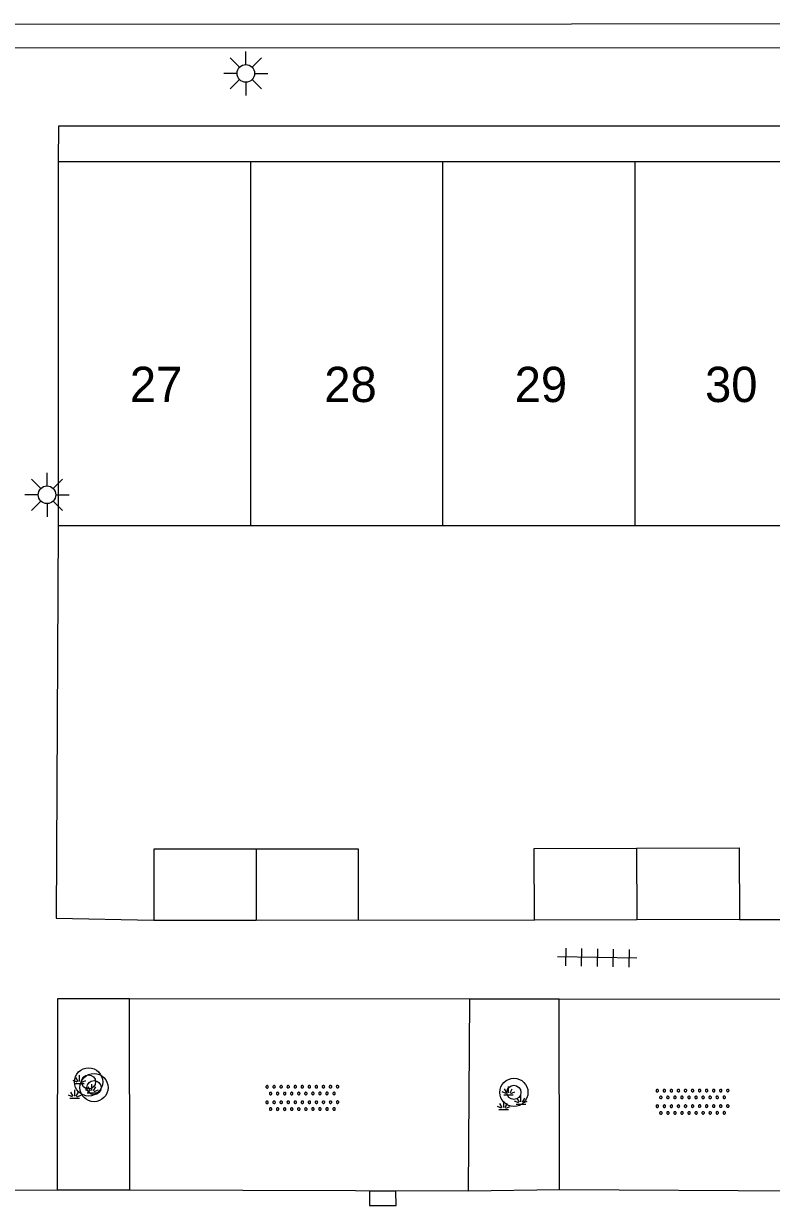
# Model space of a CAD drawing. Extents: x 125000 to 129004, y 397500 to 399008.
# Drawn here: x 127046.82 to 127068.03, y 398269.37 to 398302.88 of the extents above; entities that cross this region are included whole.
import ezdxf

# ---------------------------------------------------------------- set-up
doc = ezdxf.new("R2010")
doc.units = 0
for name, color, linetype in [('gg-afsc-erfafscheiding', 7, 'Continuous'), ('gg-afsc-faunaraster', 7, 'Continuous'), ('gg-afsc-hekwerk', 7, 'Continuous'), ('gg-anno-huisnummerreeks BGT', 7, 'Continuous'), ('gg-bbg-bijgebouw', 7, 'Continuous'), ('gg-bbg-hoofdgebouw', 7, 'Continuous'), ('gg-bbg-tussenscheiding', 7, 'Continuous'), ('gg-knt-verharding', 7, 'Continuous'), ('gt-symb-boom', 7, 'Continuous'), ('gt-symb-groenvak', 7, 'Continuous'), ('gt-symb-kolk', 7, 'Continuous'), ('gt-symb-lichtmast', 7, 'Continuous'), ('gt-symb-overige verharding', 7, 'Continuous'), ('gt-symb-tegel verharding', 7, 'Continuous')]:
    doc.layers.add(name, color=color, linetype=linetype)

# ---------------------------------------------------------------- blocks, each defined once
blk = doc.blocks.new('gt0-LMAST')
at = {"layer": 'gt-symb-lichtmast'}
for p, q in [((-0.182, 0.173), (-0.447, 0.438)), ((-0.005, 0.246), (-0.005, 0.621)), ((0.172, 0.173), (0.437, 0.438)), ((-0.255, -0.004), (-0.63, -0.004)), ((-0.182, -0.181), (-0.447, -0.446)), ((-0.005, -0.254), (-0.005, -0.629)), ((0.437, -0.446), (0.172, -0.181)), ((0.245, -0.004), (0.62, -0.004))]:
    blk.add_line(p, q, dxfattribs=at)
blk.add_circle((-0.005, -0.004), 0.25, dxfattribs=at)
blk = doc.blocks.new('gt0-OVH')
at = {"layer": 'gt-symb-overige verharding'}
for points in [[(-0.972, 0.298), (-0.967, 0.308), (-0.965, 0.319), (-0.966, 0.33), (-0.971, 0.34), (-0.978, 0.348), (-0.988, 0.353), (-0.999, 0.355), (-1.01, 0.354), (-1.02, 0.349), (-1.028, 0.342), (-1.033, 0.332), (-1.035, 0.321), (-1.034, 0.31), (-1.029, 0.3), (-1.022, 0.292), (-1.012, 0.287), (-1.001, 0.285), (-0.99, 0.286), (-0.98, 0.291)], [(-0.772, 0.298), (-0.767, 0.308), (-0.765, 0.319), (-0.766, 0.33), (-0.771, 0.34), (-0.778, 0.348), (-0.788, 0.353), (-0.799, 0.355), (-0.81, 0.354), (-0.82, 0.349), (-0.828, 0.342), (-0.833, 0.332), (-0.835, 0.321), (-0.834, 0.31), (-0.829, 0.3), (-0.822, 0.292), (-0.812, 0.287), (-0.801, 0.285), (-0.79, 0.286), (-0.78, 0.291)], [(-0.572, 0.298), (-0.567, 0.308), (-0.565, 0.319), (-0.566, 0.33), (-0.571, 0.34), (-0.578, 0.348), (-0.588, 0.353), (-0.599, 0.355), (-0.61, 0.354), (-0.62, 0.349), (-0.628, 0.342), (-0.633, 0.332), (-0.635, 0.321), (-0.634, 0.31), (-0.629, 0.3), (-0.622, 0.292), (-0.612, 0.287), (-0.601, 0.285), (-0.59, 0.286), (-0.58, 0.291)], [(-0.372, 0.298), (-0.367, 0.308), (-0.365, 0.319), (-0.366, 0.33), (-0.371, 0.34), (-0.378, 0.348), (-0.388, 0.353), (-0.399, 0.355), (-0.41, 0.354), (-0.42, 0.349), (-0.428, 0.342), (-0.433, 0.332), (-0.435, 0.321), (-0.434, 0.31), (-0.429, 0.3), (-0.422, 0.292), (-0.412, 0.287), (-0.401, 0.285), (-0.39, 0.286), (-0.38, 0.291)], [(-0.172, 0.298), (-0.167, 0.308), (-0.165, 0.319), (-0.166, 0.33), (-0.171, 0.34), (-0.178, 0.348), (-0.188, 0.353), (-0.199, 0.355), (-0.21, 0.354), (-0.22, 0.349), (-0.228, 0.342), (-0.233, 0.332), (-0.235, 0.321), (-0.234, 0.31), (-0.229, 0.3), (-0.222, 0.292), (-0.212, 0.287), (-0.201, 0.285), (-0.19, 0.286), (-0.18, 0.291)], [(0.028, 0.298), (0.033, 0.308), (0.035, 0.319), (0.034, 0.33), (0.029, 0.34), (0.022, 0.348), (0.012, 0.353), (0.001, 0.355), (-0.01, 0.354), (-0.02, 0.349), (-0.028, 0.342), (-0.033, 0.332), (-0.035, 0.321), (-0.034, 0.31), (-0.029, 0.3), (-0.022, 0.292), (-0.012, 0.287), (-0.001, 0.285), (0.01, 0.286), (0.02, 0.291)], [(0.228, 0.298), (0.233, 0.308), (0.235, 0.319), (0.234, 0.33), (0.229, 0.34), (0.222, 0.348), (0.212, 0.353), (0.201, 0.355), (0.19, 0.354), (0.18, 0.349), (0.172, 0.342), (0.167, 0.332), (0.165, 0.321), (0.166, 0.31), (0.171, 0.3), (0.178, 0.292), (0.188, 0.287), (0.199, 0.285), (0.21, 0.286), (0.22, 0.291)], [(0.428, 0.298), (0.433, 0.308), (0.435, 0.319), (0.434, 0.33), (0.429, 0.34), (0.422, 0.348), (0.412, 0.353), (0.401, 0.355), (0.39, 0.354), (0.38, 0.349), (0.372, 0.342), (0.367, 0.332), (0.365, 0.321), (0.366, 0.31), (0.371, 0.3), (0.378, 0.292), (0.388, 0.287), (0.399, 0.285), (0.41, 0.286), (0.42, 0.291)], [(0.628, 0.298), (0.633, 0.308), (0.635, 0.319), (0.634, 0.33), (0.629, 0.34), (0.622, 0.348), (0.612, 0.353), (0.601, 0.355), (0.59, 0.354), (0.58, 0.349), (0.572, 0.342), (0.567, 0.332), (0.565, 0.321), (0.566, 0.31), (0.571, 0.3), (0.578, 0.292), (0.588, 0.287), (0.599, 0.285), (0.61, 0.286), (0.62, 0.291)], [(0.828, 0.298), (0.833, 0.308), (0.835, 0.319), (0.834, 0.33), (0.829, 0.34), (0.822, 0.348), (0.812, 0.353), (0.801, 0.355), (0.79, 0.354), (0.78, 0.349), (0.772, 0.342), (0.767, 0.332), (0.765, 0.321), (0.766, 0.31), (0.771, 0.3), (0.778, 0.292), (0.788, 0.287), (0.799, 0.285), (0.81, 0.286), (0.82, 0.291)], [(1.028, 0.298), (1.033, 0.308), (1.035, 0.319), (1.034, 0.33), (1.029, 0.34), (1.022, 0.348), (1.012, 0.353), (1.001, 0.355), (0.99, 0.354), (0.98, 0.349), (0.972, 0.342), (0.967, 0.332), (0.965, 0.321), (0.966, 0.31), (0.971, 0.3), (0.978, 0.292), (0.988, 0.287), (0.999, 0.285), (1.01, 0.286), (1.02, 0.291)], [(-0.872, 0.106), (-0.867, 0.116), (-0.865, 0.126), (-0.866, 0.137), (-0.871, 0.147), (-0.878, 0.156), (-0.888, 0.161), (-0.899, 0.163), (-0.91, 0.162), (-0.92, 0.157), (-0.928, 0.15), (-0.933, 0.14), (-0.935, 0.129), (-0.934, 0.118), (-0.929, 0.108), (-0.922, 0.1), (-0.912, 0.095), (-0.901, 0.092), (-0.89, 0.094), (-0.88, 0.098)], [(-0.672, 0.106), (-0.667, 0.116), (-0.665, 0.126), (-0.666, 0.137), (-0.671, 0.147), (-0.678, 0.156), (-0.688, 0.161), (-0.699, 0.163), (-0.71, 0.162), (-0.72, 0.157), (-0.728, 0.15), (-0.733, 0.14), (-0.735, 0.129), (-0.734, 0.118), (-0.729, 0.108), (-0.722, 0.1), (-0.712, 0.095), (-0.701, 0.092), (-0.69, 0.094), (-0.68, 0.098)], [(-0.472, 0.106), (-0.467, 0.116), (-0.465, 0.126), (-0.466, 0.137), (-0.471, 0.147), (-0.478, 0.156), (-0.488, 0.161), (-0.499, 0.163), (-0.51, 0.162), (-0.52, 0.157), (-0.528, 0.15), (-0.533, 0.14), (-0.535, 0.129), (-0.534, 0.118), (-0.529, 0.108), (-0.522, 0.1), (-0.512, 0.095), (-0.501, 0.092), (-0.49, 0.094), (-0.48, 0.098)], [(-0.272, 0.106), (-0.267, 0.116), (-0.265, 0.126), (-0.266, 0.137), (-0.271, 0.147), (-0.278, 0.156), (-0.288, 0.161), (-0.299, 0.163), (-0.31, 0.162), (-0.32, 0.157), (-0.328, 0.15), (-0.333, 0.14), (-0.335, 0.129), (-0.334, 0.118), (-0.329, 0.108), (-0.322, 0.1), (-0.312, 0.095), (-0.301, 0.092), (-0.29, 0.094), (-0.28, 0.098)], [(-0.072, 0.106), (-0.067, 0.116), (-0.065, 0.126), (-0.066, 0.137), (-0.071, 0.147), (-0.078, 0.156), (-0.088, 0.161), (-0.099, 0.163), (-0.11, 0.162), (-0.12, 0.157), (-0.128, 0.15), (-0.133, 0.14), (-0.135, 0.129), (-0.134, 0.118), (-0.129, 0.108), (-0.122, 0.1), (-0.112, 0.095), (-0.101, 0.092), (-0.09, 0.094), (-0.08, 0.098)], [(0.128, 0.106), (0.133, 0.116), (0.135, 0.126), (0.134, 0.137), (0.129, 0.147), (0.122, 0.156), (0.112, 0.161), (0.101, 0.163), (0.09, 0.162), (0.08, 0.157), (0.072, 0.15), (0.067, 0.14), (0.065, 0.129), (0.066, 0.118), (0.071, 0.108), (0.078, 0.1), (0.088, 0.095), (0.099, 0.092), (0.11, 0.094), (0.12, 0.098)], [(0.328, 0.106), (0.333, 0.116), (0.335, 0.126), (0.334, 0.137), (0.329, 0.147), (0.322, 0.156), (0.312, 0.161), (0.301, 0.163), (0.29, 0.162), (0.28, 0.157), (0.272, 0.15), (0.267, 0.14), (0.265, 0.129), (0.266, 0.118), (0.271, 0.108), (0.278, 0.1), (0.288, 0.095), (0.299, 0.092), (0.31, 0.094), (0.32, 0.098)], [(0.528, 0.106), (0.533, 0.116), (0.535, 0.126), (0.534, 0.137), (0.529, 0.147), (0.522, 0.156), (0.512, 0.161), (0.501, 0.163), (0.49, 0.162), (0.48, 0.157), (0.472, 0.15), (0.467, 0.14), (0.465, 0.129), (0.466, 0.118), (0.471, 0.108), (0.478, 0.1), (0.488, 0.095), (0.499, 0.092), (0.51, 0.094), (0.52, 0.098)], [(0.728, 0.106), (0.733, 0.116), (0.735, 0.126), (0.734, 0.137), (0.729, 0.147), (0.722, 0.156), (0.712, 0.161), (0.701, 0.163), (0.69, 0.162), (0.68, 0.157), (0.672, 0.15), (0.667, 0.14), (0.665, 0.129), (0.666, 0.118), (0.671, 0.108), (0.678, 0.1), (0.688, 0.095), (0.699, 0.092), (0.71, 0.094), (0.72, 0.098)], [(0.928, 0.106), (0.933, 0.116), (0.935, 0.126), (0.934, 0.137), (0.929, 0.147), (0.922, 0.156), (0.912, 0.161), (0.901, 0.163), (0.89, 0.162), (0.88, 0.157), (0.872, 0.15), (0.867, 0.14), (0.865, 0.129), (0.866, 0.118), (0.871, 0.108), (0.878, 0.1), (0.888, 0.095), (0.899, 0.092), (0.91, 0.094), (0.92, 0.098)], [(-0.972, -0.142), (-0.967, -0.132), (-0.965, -0.121), (-0.966, -0.11), (-0.971, -0.1), (-0.978, -0.092), (-0.988, -0.087), (-0.999, -0.085), (-1.01, -0.086), (-1.02, -0.091), (-1.028, -0.098), (-1.033, -0.108), (-1.035, -0.119), (-1.034, -0.13), (-1.029, -0.14), (-1.022, -0.148), (-1.012, -0.153), (-1.001, -0.155), (-0.99, -0.154), (-0.98, -0.149)], [(-0.872, -0.334), (-0.867, -0.324), (-0.865, -0.314), (-0.866, -0.303), (-0.871, -0.293), (-0.878, -0.284), (-0.888, -0.279), (-0.899, -0.277), (-0.91, -0.278), (-0.92, -0.283), (-0.928, -0.29), (-0.933, -0.3), (-0.935, -0.311), (-0.934, -0.322), (-0.929, -0.332), (-0.922, -0.34), (-0.912, -0.345), (-0.901, -0.348), (-0.89, -0.346), (-0.88, -0.342)], [(-0.772, -0.142), (-0.767, -0.132), (-0.765, -0.121), (-0.766, -0.11), (-0.771, -0.1), (-0.778, -0.092), (-0.788, -0.087), (-0.799, -0.085), (-0.81, -0.086), (-0.82, -0.091), (-0.828, -0.098), (-0.833, -0.108), (-0.835, -0.119), (-0.834, -0.13), (-0.829, -0.14), (-0.822, -0.148), (-0.812, -0.153), (-0.801, -0.155), (-0.79, -0.154), (-0.78, -0.149)], [(-0.672, -0.334), (-0.667, -0.324), (-0.665, -0.314), (-0.666, -0.303), (-0.671, -0.293), (-0.678, -0.284), (-0.688, -0.279), (-0.699, -0.277), (-0.71, -0.278), (-0.72, -0.283), (-0.728, -0.29), (-0.733, -0.3), (-0.735, -0.311), (-0.734, -0.322), (-0.729, -0.332), (-0.722, -0.34), (-0.712, -0.345), (-0.701, -0.348), (-0.69, -0.346), (-0.68, -0.342)], [(-0.572, -0.142), (-0.567, -0.132), (-0.565, -0.121), (-0.566, -0.11), (-0.571, -0.1), (-0.578, -0.092), (-0.588, -0.087), (-0.599, -0.085), (-0.61, -0.086), (-0.62, -0.091), (-0.628, -0.098), (-0.633, -0.108), (-0.635, -0.119), (-0.634, -0.13), (-0.629, -0.14), (-0.622, -0.148), (-0.612, -0.153), (-0.601, -0.155), (-0.59, -0.154), (-0.58, -0.149)], [(-0.472, -0.334), (-0.467, -0.324), (-0.465, -0.314), (-0.466, -0.303), (-0.471, -0.293), (-0.478, -0.284), (-0.488, -0.279), (-0.499, -0.277), (-0.51, -0.278), (-0.52, -0.283), (-0.528, -0.29), (-0.533, -0.3), (-0.535, -0.311), (-0.534, -0.322), (-0.529, -0.332), (-0.522, -0.34), (-0.512, -0.345), (-0.501, -0.348), (-0.49, -0.346), (-0.48, -0.342)], [(-0.372, -0.142), (-0.367, -0.132), (-0.365, -0.121), (-0.366, -0.11), (-0.371, -0.1), (-0.378, -0.092), (-0.388, -0.087), (-0.399, -0.085), (-0.41, -0.086), (-0.42, -0.091), (-0.428, -0.098), (-0.433, -0.108), (-0.435, -0.119), (-0.434, -0.13), (-0.429, -0.14), (-0.422, -0.148), (-0.412, -0.153), (-0.401, -0.155), (-0.39, -0.154), (-0.38, -0.149)], [(-0.272, -0.334), (-0.267, -0.324), (-0.265, -0.314), (-0.266, -0.303), (-0.271, -0.293), (-0.278, -0.284), (-0.288, -0.279), (-0.299, -0.277), (-0.31, -0.278), (-0.32, -0.283), (-0.328, -0.29), (-0.333, -0.3), (-0.335, -0.311), (-0.334, -0.322), (-0.329, -0.332), (-0.322, -0.34), (-0.312, -0.345), (-0.301, -0.348), (-0.29, -0.346), (-0.28, -0.342)], [(-0.172, -0.142), (-0.167, -0.132), (-0.165, -0.121), (-0.166, -0.11), (-0.171, -0.1), (-0.178, -0.092), (-0.188, -0.087), (-0.199, -0.085), (-0.21, -0.086), (-0.22, -0.091), (-0.228, -0.098), (-0.233, -0.108), (-0.235, -0.119), (-0.234, -0.13), (-0.229, -0.14), (-0.222, -0.148), (-0.212, -0.153), (-0.201, -0.155), (-0.19, -0.154), (-0.18, -0.149)], [(-0.072, -0.334), (-0.067, -0.324), (-0.065, -0.314), (-0.066, -0.303), (-0.071, -0.293), (-0.078, -0.284), (-0.088, -0.279), (-0.099, -0.277), (-0.11, -0.278), (-0.12, -0.283), (-0.128, -0.29), (-0.133, -0.3), (-0.135, -0.311), (-0.134, -0.322), (-0.129, -0.332), (-0.122, -0.34), (-0.112, -0.345), (-0.101, -0.348), (-0.09, -0.346), (-0.08, -0.342)], [(0.028, -0.142), (0.033, -0.132), (0.035, -0.121), (0.034, -0.11), (0.029, -0.1), (0.022, -0.092), (0.012, -0.087), (0.001, -0.085), (-0.01, -0.086), (-0.02, -0.091), (-0.028, -0.098), (-0.033, -0.108), (-0.035, -0.119), (-0.034, -0.13), (-0.029, -0.14), (-0.022, -0.148), (-0.012, -0.153), (-0.001, -0.155), (0.01, -0.154), (0.02, -0.149)], [(0.128, -0.334), (0.133, -0.324), (0.135, -0.314), (0.134, -0.303), (0.129, -0.293), (0.122, -0.284), (0.112, -0.279), (0.101, -0.277), (0.09, -0.278), (0.08, -0.283), (0.072, -0.29), (0.067, -0.3), (0.065, -0.311), (0.066, -0.322), (0.071, -0.332), (0.078, -0.34), (0.088, -0.345), (0.099, -0.348), (0.11, -0.346), (0.12, -0.342)], [(0.228, -0.142), (0.233, -0.132), (0.235, -0.121), (0.234, -0.11), (0.229, -0.1), (0.222, -0.092), (0.212, -0.087), (0.201, -0.085), (0.19, -0.086), (0.18, -0.091), (0.172, -0.098), (0.167, -0.108), (0.165, -0.119), (0.166, -0.13), (0.171, -0.14), (0.178, -0.148), (0.188, -0.153), (0.199, -0.155), (0.21, -0.154), (0.22, -0.149)], [(0.328, -0.334), (0.333, -0.324), (0.335, -0.314), (0.334, -0.303), (0.329, -0.293), (0.322, -0.284), (0.312, -0.279), (0.301, -0.277), (0.29, -0.278), (0.28, -0.283), (0.272, -0.29), (0.267, -0.3), (0.265, -0.311), (0.266, -0.322), (0.271, -0.332), (0.278, -0.34), (0.288, -0.345), (0.299, -0.348), (0.31, -0.346), (0.32, -0.342)], [(0.428, -0.142), (0.433, -0.132), (0.435, -0.121), (0.434, -0.11), (0.429, -0.1), (0.422, -0.092), (0.412, -0.087), (0.401, -0.085), (0.39, -0.086), (0.38, -0.091), (0.372, -0.098), (0.367, -0.108), (0.365, -0.119), (0.366, -0.13), (0.371, -0.14), (0.378, -0.148), (0.388, -0.153), (0.399, -0.155), (0.41, -0.154), (0.42, -0.149)], [(0.528, -0.334), (0.533, -0.324), (0.535, -0.314), (0.534, -0.303), (0.529, -0.293), (0.522, -0.284), (0.512, -0.279), (0.501, -0.277), (0.49, -0.278), (0.48, -0.283), (0.472, -0.29), (0.467, -0.3), (0.465, -0.311), (0.466, -0.322), (0.471, -0.332), (0.478, -0.34), (0.488, -0.345), (0.499, -0.348), (0.51, -0.346), (0.52, -0.342)], [(0.628, -0.142), (0.633, -0.132), (0.635, -0.121), (0.634, -0.11), (0.629, -0.1), (0.622, -0.092), (0.612, -0.087), (0.601, -0.085), (0.59, -0.086), (0.58, -0.091), (0.572, -0.098), (0.567, -0.108), (0.565, -0.119), (0.566, -0.13), (0.571, -0.14), (0.578, -0.148), (0.588, -0.153), (0.599, -0.155), (0.61, -0.154), (0.62, -0.149)], [(0.728, -0.334), (0.733, -0.324), (0.735, -0.314), (0.734, -0.303), (0.729, -0.293), (0.722, -0.284), (0.712, -0.279), (0.701, -0.277), (0.69, -0.278), (0.68, -0.283), (0.672, -0.29), (0.667, -0.3), (0.665, -0.311), (0.666, -0.322), (0.671, -0.332), (0.678, -0.34), (0.688, -0.345), (0.699, -0.348), (0.71, -0.346), (0.72, -0.342)], [(0.828, -0.142), (0.833, -0.132), (0.835, -0.121), (0.834, -0.11), (0.829, -0.1), (0.822, -0.092), (0.812, -0.087), (0.801, -0.085), (0.79, -0.086), (0.78, -0.091), (0.772, -0.098), (0.767, -0.108), (0.765, -0.119), (0.766, -0.13), (0.771, -0.14), (0.778, -0.148), (0.788, -0.153), (0.799, -0.155), (0.81, -0.154), (0.82, -0.149)], [(0.928, -0.334), (0.933, -0.324), (0.935, -0.314), (0.934, -0.303), (0.929, -0.293), (0.922, -0.284), (0.912, -0.279), (0.901, -0.277), (0.89, -0.278), (0.88, -0.283), (0.872, -0.29), (0.867, -0.3), (0.865, -0.311), (0.866, -0.322), (0.871, -0.332), (0.878, -0.34), (0.888, -0.345), (0.899, -0.348), (0.91, -0.346), (0.92, -0.342)], [(1.028, -0.142), (1.033, -0.132), (1.035, -0.121), (1.034, -0.11), (1.029, -0.1), (1.022, -0.092), (1.012, -0.087), (1.001, -0.085), (0.99, -0.086), (0.98, -0.091), (0.972, -0.098), (0.967, -0.108), (0.965, -0.119), (0.966, -0.13), (0.971, -0.14), (0.978, -0.148), (0.988, -0.153), (0.999, -0.155), (1.01, -0.154), (1.02, -0.149)]]:
    blk.add_lwpolyline(points, close=True, dxfattribs=at)
blk = doc.blocks.new('gt0-GRVAK')
at = {"layer": 'gt-symb-groenvak'}
for p, q in [((-0.047, 0.214), (-0.047, 0.393)), ((-0.11, 0.189), (-0.228, 0.24)), ((-0.182, 0.153), (0.088, 0.153)), ((-0.091, 0.211), (-0.156, 0.322)), ((-0.004, 0.211), (0.061, 0.322)), ((0.015, 0.189), (0.133, 0.24)), ((0.262, -0.052), (0.197, 0.059)), ((0.305, -0.049), (0.305, 0.13)), ((0.349, -0.052), (0.414, 0.059)), ((-0.245, -0.228), (-0.363, -0.177)), ((-0.318, -0.264), (-0.047, -0.264)), ((-0.226, -0.206), (-0.291, -0.095)), ((-0.183, -0.203), (-0.183, -0.024)), ((-0.139, -0.206), (-0.074, -0.095)), ((-0.12, -0.228), (-0.002, -0.177)), ((0.243, -0.074), (0.125, -0.023)), ((0.17, -0.11), (0.441, -0.11)), ((0.368, -0.074), (0.486, -0.023))]:
    blk.add_line(p, q, dxfattribs=at)
blk = doc.blocks.new('gt0-BOOM')
at = {"layer": 'gt-symb-boom'}
for radius in [0.4, 0.2]:
    blk.add_circle((0, 0), radius, dxfattribs=at)
blk = doc.blocks.new('gt0-TEG1')
at = {"layer": 'gt-symb-tegel verharding'}
for p, q in [((-1.125, 0), (1.125, 0)), ((-0.9, -0.25), (-0.9, 0.25)), ((-0.45, -0.25), (-0.45, 0.25)), ((0, -0.25), (0, 0.25)), ((0.45, -0.25), (0.45, 0.25)), ((0.9, -0.25), (0.9, 0.25))]:
    blk.add_line(p, q, dxfattribs=at)
blk = doc.blocks.new('gt0-KOLK')
at = {"layer": 'gt-symb-kolk'}
blk.add_lwpolyline([(0, 0), (0.375, 0), (0.375, 0.4), (-0.375, 0.4), (-0.375, 0), (0, 0)], dxfattribs=at)

msp = doc.modelspace()

# ---------------------------------------------------------------- linework, layer by layer
at = {"layer": 'gg-afsc-erfafscheiding'}
for p, q in [((127056.321, 398277.464), (127061.31, 398277.457)), ((127067.124, 398277.479), (127069.678, 398277.473))]:
    msp.add_line(p, q, dxfattribs=at)
at = {"layer": 'gg-afsc-faunaraster'}
msp.add_lwpolyline([(127097.075, 398302.877), (127044.99, 398302.849), (127044.953, 398298.822)], dxfattribs=at)
at = {"layer": 'gg-afsc-hekwerk'}
msp.add_lwpolyline([(127047.803, 398288.649), (127047.745, 398277.513), (127050.52, 398277.461)], dxfattribs=at)
at = {"layer": 'gg-bbg-bijgebouw'}
for p, q in [((127050.52, 398277.461), (127053.421, 398277.463)), ((127053.421, 398277.463), (127056.321, 398277.464)), ((127064.217, 398277.468), (127061.31, 398277.457)), ((127067.124, 398277.479), (127064.217, 398277.468))]:
    msp.add_line(p, q, dxfattribs=at)
for points in [[(127053.42, 398279.473), (127050.519, 398279.471), (127050.52, 398277.461)], [(127056.321, 398277.464), (127056.32, 398279.474), (127053.42, 398279.473)], [(127061.31, 398277.457), (127061.302, 398279.487), (127064.21, 398279.498)], [(127064.21, 398279.498), (127067.117, 398279.509), (127067.124, 398277.479)]]:
    msp.add_lwpolyline(points, dxfattribs=at)
at = {"layer": 'gg-bbg-hoofdgebouw'}
for p, q in [((127047.804, 398298.959), (127047.803, 398288.649)), ((127053.26, 398298.959), (127047.804, 398298.959)), ((127058.717, 398298.958), (127053.26, 398298.959)), ((127064.173, 398298.958), (127058.717, 398298.958)), ((127069.629, 398298.958), (127064.173, 398298.958)), ((127047.803, 398288.649), (127053.259, 398288.649)), ((127053.259, 398288.649), (127058.716, 398288.648)), ((127058.716, 398288.648), (127064.172, 398288.648)), ((127064.172, 398288.648), (127069.628, 398288.648))]:
    msp.add_line(p, q, dxfattribs=at)
at = {"layer": 'gg-bbg-tussenscheiding'}
for p, q in [((127053.26, 398298.959), (127053.259, 398288.649)), ((127058.716, 398288.648), (127058.717, 398298.958)), ((127064.172, 398288.648), (127064.173, 398298.958)), ((127053.42, 398279.473), (127053.421, 398277.463)), ((127064.21, 398279.498), (127064.217, 398277.468))]:
    msp.add_line(p, q, dxfattribs=at)
at = {"layer": 'gg-knt-verharding'}
for p, q in [((127047.785, 398269.802), (127047.789, 398275.235)), ((127047.789, 398275.235), (127049.828, 398275.234)), ((127049.828, 398275.234), (127059.477, 398275.227)), ((127049.838, 398269.805), (127049.828, 398275.234)), ((127059.444, 398269.775), (127059.477, 398275.227)), ((127059.477, 398275.227), (127062.012, 398275.226)), ((127062.023, 398269.812), (127062.012, 398275.226)), ((127062.012, 398275.226), (127069.216, 398275.221)), ((127049.838, 398269.805), (127047.785, 398269.802)), ((127059.444, 398269.775), (127049.838, 398269.805)), ((127062.023, 398269.812), (127059.444, 398269.775)), ((127069.238, 398269.771), (127062.023, 398269.812))]:
    msp.add_line(p, q, dxfattribs=at)
for points in [[(127096.909, 398302.186), (127045.348, 398302.19), (127045.332, 398298.818)], [(127091.454, 398298.956), (127091.407, 398299.966), (127047.809, 398299.968), (127047.804, 398298.959)], [(127047.785, 398269.802), (127041.638, 398269.795), (127026.523, 398269.831), (127021.739, 398269.86)]]:
    msp.add_lwpolyline(points, dxfattribs=at)

# ---------------------------------------------------------------- block references
at = {"layer": 'gt-symb-boom'}
for p in [(127048.665, 398272.873), (127048.819, 398272.711), (127060.729, 398272.577)]:
    msp.add_blockref('gt0-BOOM', p, dxfattribs=at)
at = {"layer": 'gt-symb-groenvak'}
for p in [(127048.456, 398272.675), (127060.623, 398272.353)]:
    msp.add_blockref('gt0-GRVAK', p, dxfattribs=at)
at = {"layer": 'gt-symb-kolk', "rotation": -179.95158104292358}
msp.add_blockref('gt0-KOLK', (127057.01, 398269.773), dxfattribs=at)
at = {"layer": 'gt-symb-lichtmast'}
for p in [(127053.131, 398301.47), (127047.491, 398289.523)]:
    msp.add_blockref('gt0-LMAST', p, dxfattribs=at)
at = {"layer": 'gt-symb-overige verharding', "rotation": 0.11459140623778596}
for p in [(127054.728, 398272.416), (127065.797, 398272.306)]:
    msp.add_blockref('gt0-OVH', p, dxfattribs=at)
at = {"layer": 'gt-symb-tegel verharding', "rotation": 179.02606556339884}
msp.add_blockref('gt0-TEG1', (127063.094, 398276.396), dxfattribs=at)

# ---------------------------------------------------------------- texts
at = {"layer": 'gg-anno-huisnummerreeks BGT'}
for s, p in [('27', (127049.836, 398292.149)), ('28', (127055.351, 398292.148)), ('29', (127060.751, 398292.148)), ('30', (127066.151, 398292.148))]:
    msp.add_text(s, height=1, dxfattribs=at).set_placement(p)

doc.saveas('drawing.dxf')
